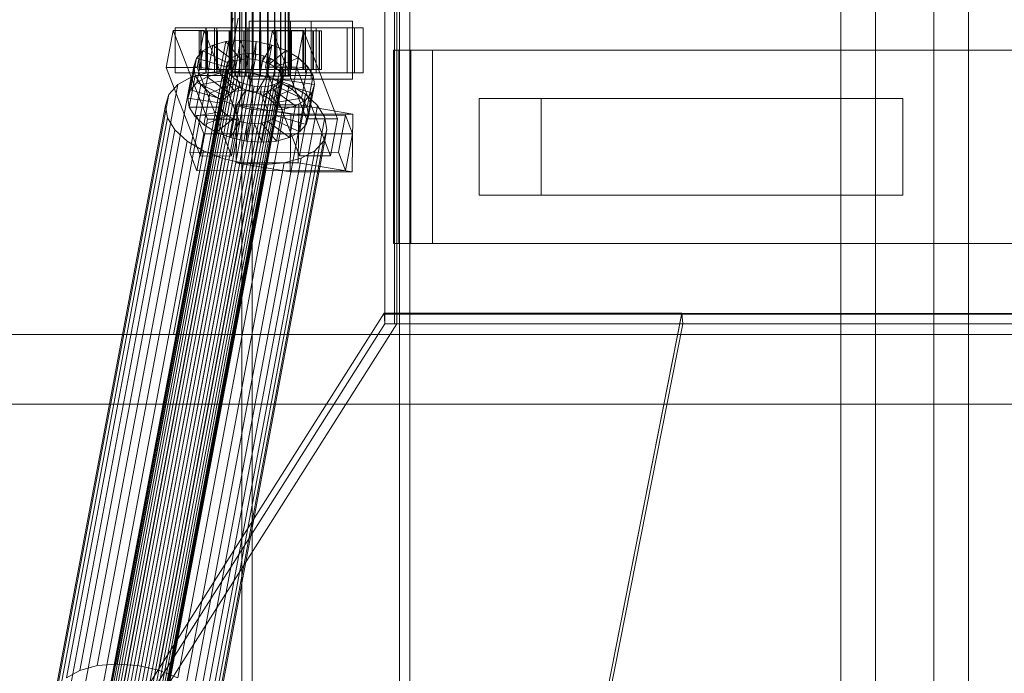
# Model space of a CAD drawing. Header units: millimetres. Extents: x -1970 to 61924, y -58230 to 6847.
# Tile 364 of 656: x 2798 to 3104, y -18334 to -18130. Entities that reach past the tile are written whole.
import ezdxf

# ---------------------------------------------------------------- set-up
doc = ezdxf.new("R2010")
doc.units = ezdxf.units.MM
doc.layers.add('superior_C01', color=7, linetype='Continuous', lineweight=0)
doc.layers.add('superior_tolva-C01', color=7, linetype='Continuous', lineweight=0)

msp = doc.modelspace()

# ---------------------------------------------------------------- linework, layer by layer
at = {"layer": 'superior_C01'}
for p, q in [((3053.379, -17550), (3053.379, -18450)), ((3064.163, -18450), (3064.163, -17550)), ((3082.268, -18450), (3082.268, -17550)), ((3093.052, -17550), (3093.052, -18450)), ((2867.306, -17575), (2867.306, -18425)), ((2870.541, -18425), (2870.541, -17575)), ((2916.225, -18425), (2916.225, -17575)), ((2919.46, -17575), (2919.46, -18425)), ((2864.001, -18148), (2864.001, -17852)), ((2864.281, -18148), (2864.281, -17852)), ((2864.333, -18148), (2864.333, -17852)), ((2865.156, -18148), (2865.156, -17852)), ((2865.257, -18148), (2865.257, -17852)), ((2866.565, -18148), (2866.565, -17852)), ((2866.708, -18148), (2866.708, -17852)), ((2868.413, -18148), (2868.413, -17852)), ((2868.588, -18148), (2868.588, -17852)), ((2870.573, -18148), (2870.573, -17852)), ((2870.768, -18148), (2870.768, -17852)), ((2872.899, -18148), (2872.899, -17852)), ((2873.101, -18148), (2873.101, -17852)), ((2875.232, -18148), (2875.232, -17852)), ((2875.427, -18148), (2875.427, -17852)), ((2877.412, -18148), (2877.412, -17852)), ((2877.587, -18148), (2877.587, -17852)), ((2879.292, -18148), (2879.292, -17852)), ((2879.435, -18148), (2879.435, -17852)), ((2880.743, -18148), (2880.743, -17852)), ((2880.844, -18148), (2880.844, -17852)), ((2881.667, -17852), (2881.667, -18148)), ((2881.719, -18148), (2881.719, -17852)), ((2881.999, -18148), (2881.999, -17852)), ((2864.544, -18130), (2846.1, -18228.298)), ((2847.707, -18228.298), (2866.152, -18130)), ((2845.949, -18133.859), (2843.797, -18145.327)), ((2855.579, -18133.847), (2845.949, -18133.859)), ((2856.582, -18161.391), (2845.949, -18133.859)), ((2856.206, -18133), (2846.577, -18133)), ((2846.577, -18133), (2846.577, -18147)), ((2859.518, -18133), (2846.577, -18133)), ((2853.427, -18145.315), (2855.579, -18133.847)), ((2854.594, -18134), (2854.001, -18134)), ((2854.001, -18134), (2864.001, -18134)), ((2854.001, -18146), (2854.001, -18134)), ((2854.001, -18134), (2854.704, -18134)), ((2856.44, -18134), (2854.594, -18134)), ((2854.594, -18134), (2864.281, -18134)), ((2854.594, -18146), (2854.594, -18134)), ((2854.704, -18134), (2864.333, -18134)), ((2854.704, -18146), (2854.704, -18134)), ((2854.704, -18134), (2856.653, -18134)), ((2855.579, -18133.847), (2866.211, -18161.379)), ((2902.312, -18133), (2856.09, -18133)), ((2856.09, -18133), (2856.09, -18147)), ((2858.786, -18133), (2856.09, -18133)), ((2856.206, -18147), (2856.206, -18133)), ((2856.206, -18133), (2869.148, -18133)), ((2859.415, -18134), (2856.44, -18134)), ((2856.44, -18134), (2865.156, -18134)), ((2856.44, -18146), (2856.44, -18134)), ((2856.653, -18134), (2865.257, -18134)), ((2856.653, -18146), (2856.653, -18134)), ((2856.653, -18134), (2859.716, -18134)), ((2858.786, -18147), (2858.786, -18133)), ((2858.786, -18133), (2905.009, -18133)), ((2863.316, -18134), (2859.415, -18134)), ((2859.415, -18134), (2866.565, -18134)), ((2859.415, -18146), (2859.415, -18134)), ((2859.518, -18147), (2859.518, -18133)), ((2859.518, -18133), (2869.148, -18133)), ((2859.716, -18134), (2866.708, -18134)), ((2859.716, -18146), (2859.716, -18134)), ((2859.716, -18134), (2863.685, -18134)), ((2867.877, -18134), (2863.316, -18134)), ((2863.316, -18134), (2868.413, -18134)), ((2863.316, -18146), (2863.316, -18134)), ((2863.685, -18134), (2868.588, -18134)), ((2863.685, -18146), (2863.685, -18134)), ((2863.685, -18134), (2868.288, -18134)), ((2864.001, -18134), (2864.281, -18134)), ((2864.001, -18134), (2864.001, -18146)), ((2864.333, -18134), (2864.001, -18134)), ((2864.281, -18134), (2865.156, -18134)), ((2864.281, -18134), (2864.281, -18146)), ((2864.333, -18134), (2864.333, -18146)), ((2865.257, -18134), (2864.333, -18134)), ((2865.156, -18134), (2866.565, -18134)), ((2865.156, -18134), (2865.156, -18146)), ((2865.257, -18134), (2865.257, -18146)), ((2866.708, -18134), (2865.257, -18134)), ((2866.565, -18134), (2868.413, -18134)), ((2866.565, -18134), (2866.565, -18146)), ((2866.708, -18134), (2866.708, -18146)), ((2868.588, -18134), (2866.708, -18134)), ((2872.787, -18134), (2867.877, -18134)), ((2867.877, -18134), (2870.573, -18134)), ((2867.877, -18146), (2867.877, -18134)), ((2868.288, -18134), (2870.768, -18134)), ((2868.288, -18146), (2868.288, -18134)), ((2868.288, -18134), (2873.213, -18134)), ((2868.413, -18134), (2870.573, -18134)), ((2868.413, -18134), (2868.413, -18146)), ((2868.588, -18134), (2868.588, -18146)), ((2870.768, -18134), (2868.588, -18134)), ((2869.148, -18133), (2869.148, -18147)), ((2888.831, -18131), (2869.571, -18131)), ((2869.571, -18131), (2869.571, -18149)), ((2882.405, -18131), (2869.571, -18131)), ((2870.573, -18134), (2872.899, -18134)), ((2870.573, -18134), (2870.573, -18146)), ((2870.768, -18134), (2870.768, -18146)), ((2873.101, -18134), (2870.768, -18134)), ((2877.712, -18134), (2872.787, -18134)), ((2872.787, -18134), (2872.899, -18134)), ((2872.787, -18146), (2872.787, -18134)), ((2872.899, -18134), (2875.232, -18134)), ((2872.899, -18134), (2872.899, -18146)), ((2873.213, -18134), (2873.101, -18134)), ((2873.101, -18134), (2873.101, -18146)), ((2875.427, -18134), (2873.101, -18134)), ((2873.213, -18146), (2873.213, -18134)), ((2873.213, -18134), (2878.123, -18134)), ((2876.764, -18133.821), (2874.612, -18145.289)), ((2877.712, -18134), (2875.232, -18134)), ((2875.232, -18134), (2877.412, -18134)), ((2875.232, -18134), (2875.232, -18146)), ((2878.123, -18134), (2875.427, -18134)), ((2875.427, -18134), (2875.427, -18146)), ((2877.587, -18134), (2875.427, -18134)), ((2886.394, -18133.809), (2876.764, -18133.821)), ((2887.397, -18161.353), (2876.764, -18133.821)), ((2887.021, -18133), (2877.391, -18133)), ((2877.391, -18133), (2877.391, -18147)), ((2890.333, -18133), (2877.391, -18133)), ((2882.315, -18134), (2877.412, -18134)), ((2877.412, -18134), (2879.292, -18134)), ((2877.412, -18134), (2877.412, -18146)), ((2882.684, -18134), (2877.587, -18134)), ((2877.587, -18134), (2877.587, -18146)), ((2879.435, -18134), (2877.587, -18134)), ((2882.315, -18134), (2877.712, -18134)), ((2877.712, -18146), (2877.712, -18134)), ((2878.123, -18146), (2878.123, -18134)), ((2878.123, -18134), (2882.684, -18134)), ((2886.284, -18134), (2879.292, -18134)), ((2879.292, -18134), (2880.743, -18134)), ((2879.292, -18134), (2879.292, -18146)), ((2886.585, -18134), (2879.435, -18134)), ((2879.435, -18134), (2879.435, -18146)), ((2880.844, -18134), (2879.435, -18134)), ((2889.347, -18134), (2880.743, -18134)), ((2880.743, -18134), (2881.667, -18134)), ((2880.743, -18134), (2880.743, -18146)), ((2889.56, -18134), (2880.844, -18134)), ((2880.844, -18134), (2880.844, -18146)), ((2881.719, -18134), (2880.844, -18134)), ((2881.667, -18134), (2891.296, -18134)), ((2881.667, -18146), (2881.667, -18134)), ((2881.667, -18134), (2881.999, -18134)), ((2891.406, -18134), (2881.719, -18134)), ((2881.719, -18134), (2881.719, -18146)), ((2881.999, -18134), (2881.719, -18134)), ((2891.999, -18134), (2881.999, -18134)), ((2881.999, -18134), (2881.999, -18146)), ((2886.284, -18134), (2882.315, -18134)), ((2882.315, -18146), (2882.315, -18134)), ((2882.405, -18149), (2882.405, -18131)), ((2882.405, -18131), (2901.665, -18131)), ((2882.684, -18146), (2882.684, -18134)), ((2882.684, -18134), (2886.585, -18134)), ((2884.242, -18145.277), (2886.394, -18133.809)), ((2889.347, -18134), (2886.284, -18134)), ((2886.284, -18146), (2886.284, -18134)), ((2886.394, -18133.809), (2897.026, -18161.341)), ((2886.585, -18146), (2886.585, -18134)), ((2886.585, -18134), (2889.56, -18134)), ((2887.021, -18147), (2887.021, -18133)), ((2887.021, -18133), (2899.963, -18133)), ((2888.831, -18149), (2888.831, -18131)), ((2888.831, -18131), (2901.665, -18131)), ((2891.296, -18134), (2889.347, -18134)), ((2889.347, -18146), (2889.347, -18134)), ((2889.56, -18146), (2889.56, -18134)), ((2889.56, -18134), (2891.406, -18134)), ((2890.333, -18147), (2890.333, -18133)), ((2890.333, -18133), (2899.963, -18133)), ((2891.296, -18134), (2891.296, -18146)), ((2891.999, -18134), (2891.296, -18134)), ((2891.406, -18146), (2891.406, -18134)), ((2891.406, -18134), (2891.999, -18134)), ((2891.999, -18146), (2891.999, -18134)), ((2899.963, -18133), (2899.963, -18147)), ((2901.665, -18131), (2901.665, -18149)), ((2902.312, -18147), (2902.312, -18133)), ((2902.312, -18133), (2905.009, -18133)), ((2905.009, -18133), (2905.009, -18147)), ((2866.904, -18136.948), (2862.312, -18137.325)), ((2865.059, -18146.777), (2866.904, -18136.948)), ((2871.783, -18137.313), (2866.904, -18136.948)), ((2866.904, -18136.948), (2869.119, -18142.683)), ((2855.199, -18140.156), (2853.163, -18142.416)), ((2853.354, -18149.985), (2855.199, -18140.156)), ((2858.319, -18138.419), (2855.199, -18140.156)), ((2855.199, -18140.156), (2863.574, -18144.203)), ((2856.475, -18148.249), (2858.319, -18138.419)), ((2862.312, -18137.325), (2858.319, -18138.419)), ((2858.319, -18138.419), (2865.053, -18143.38)), ((2860.467, -18147.155), (2862.312, -18137.325)), ((2862.312, -18137.325), (2866.944, -18142.862)), ((2869.938, -18147.143), (2871.783, -18137.313)), ((2871.783, -18137.313), (2871.43, -18142.856)), ((2876.616, -18138.396), (2871.783, -18137.313)), ((2876.616, -18138.396), (2873.719, -18143.369)), ((2874.771, -18148.226), (2876.616, -18138.396)), ((2881.074, -18140.123), (2875.831, -18144.188)), ((2881.074, -18140.123), (2876.616, -18138.396)), ((2879.229, -18149.953), (2881.074, -18140.123)), ((2884.853, -18142.377), (2881.074, -18140.123)), ((3232.35, -18140), (2914.419, -18140)), ((2914.419, -18140), (2914.419, -18200)), ((2916.037, -18140), (2914.419, -18140)), ((3233.968, -18140), (2916.037, -18140)), ((2916.037, -18140), (2916.037, -18200)), ((2919.811, -18140), (2916.037, -18140)), ((3237.743, -18140), (2919.811, -18140)), ((2919.811, -18140), (2919.811, -18200)), ((2926.552, -18140), (2919.811, -18140)), ((2926.552, -18200), (2926.552, -18140)), ((2926.552, -18140), (3244.483, -18140)), ((2823.766, -18356.363), (2863.882, -18142.565)), ((2825.244, -18355.541), (2865.36, -18141.742)), ((2827.135, -18355.022), (2867.251, -18141.224)), ((2829.31, -18354.844), (2869.426, -18141.045)), ((2831.621, -18355.017), (2871.737, -18141.218)), ((2833.91, -18355.53), (2874.027, -18141.731)), ((2836.022, -18356.348), (2876.138, -18142.549)), ((2851.319, -18152.246), (2853.163, -18142.416)), ((2853.163, -18142.416), (2852.35, -18145.047)), ((2853.163, -18142.416), (2862.61, -18145.274)), ((2863.882, -18142.565), (2862.917, -18143.635)), ((2865.36, -18141.742), (2863.882, -18142.565)), ((2865.053, -18143.38), (2866.944, -18142.862)), ((2866.944, -18142.862), (2865.099, -18152.692)), ((2867.251, -18141.224), (2865.36, -18141.742)), ((2866.944, -18142.862), (2869.119, -18142.683)), ((2869.426, -18141.045), (2867.251, -18141.224)), ((2869.119, -18142.683), (2867.274, -18152.513)), ((2869.119, -18142.683), (2871.43, -18142.856)), ((2871.737, -18141.218), (2869.426, -18141.045)), ((2871.43, -18142.856), (2869.585, -18152.686)), ((2871.43, -18142.856), (2873.719, -18143.369)), ((2874.027, -18141.731), (2871.737, -18141.218)), ((2876.138, -18142.549), (2874.027, -18141.731)), ((2877.929, -18143.617), (2876.138, -18142.549)), ((2884.853, -18142.377), (2877.621, -18145.255)), ((2883.009, -18152.207), (2884.853, -18142.377)), ((2887.696, -18145.003), (2884.853, -18142.377)), ((2822.416, -18358.68), (2862.533, -18144.881)), ((2822.637, -18360.017), (2862.753, -18146.218)), ((2822.801, -18357.434), (2862.917, -18143.635)), ((2837.812, -18357.415), (2877.929, -18143.617)), ((2839.159, -18358.659), (2879.275, -18144.861)), ((2880.087, -18146.196), (2839.97, -18359.995)), ((2843.797, -18145.327), (2853.427, -18145.315)), ((2843.797, -18145.327), (2854.43, -18172.859)), ((2850.506, -18154.877), (2852.35, -18145.047)), ((2852.35, -18145.047), (2862.225, -18146.52)), ((2852.35, -18145.047), (2852.816, -18147.868)), ((2864.06, -18172.847), (2853.427, -18145.315)), ((2864.001, -18146), (2854.001, -18146)), ((2854.001, -18146), (2854.594, -18146)), ((2854.704, -18146), (2854.001, -18146)), ((2864.281, -18146), (2854.594, -18146)), ((2854.594, -18146), (2856.44, -18146)), ((2864.333, -18146), (2854.704, -18146)), ((2856.653, -18146), (2854.704, -18146)), ((2865.156, -18146), (2856.44, -18146)), ((2856.44, -18146), (2859.415, -18146)), ((2865.257, -18146), (2856.653, -18146)), ((2859.716, -18146), (2856.653, -18146)), ((2866.565, -18146), (2859.415, -18146)), ((2859.415, -18146), (2863.316, -18146)), ((2866.708, -18146), (2859.716, -18146)), ((2863.685, -18146), (2859.716, -18146)), ((2862.61, -18145.274), (2860.766, -18155.103)), ((2863.574, -18144.203), (2861.73, -18154.033)), ((2862.225, -18146.52), (2862.61, -18145.274)), ((2862.917, -18143.635), (2862.533, -18144.881)), ((2862.533, -18144.881), (2862.753, -18146.218)), ((2862.61, -18145.274), (2863.574, -18144.203)), ((2862.753, -18146.218), (2863.564, -18147.554)), ((2865.053, -18143.38), (2863.208, -18153.21)), ((2868.413, -18146), (2863.316, -18146)), ((2863.316, -18146), (2867.877, -18146)), ((2863.574, -18144.203), (2865.053, -18143.38)), ((2868.588, -18146), (2863.685, -18146)), ((2868.288, -18146), (2863.685, -18146)), ((2864.281, -18146), (2864.001, -18146)), ((2864.001, -18146), (2864.333, -18146)), ((2865.156, -18146), (2864.281, -18146)), ((2864.333, -18146), (2865.257, -18146)), ((2866.565, -18146), (2865.156, -18146)), ((2865.257, -18146), (2866.708, -18146)), ((2868.413, -18146), (2866.565, -18146)), ((2866.708, -18146), (2868.588, -18146)), ((2870.573, -18146), (2867.877, -18146)), ((2867.877, -18146), (2872.787, -18146)), ((2870.768, -18146), (2868.288, -18146)), ((2873.213, -18146), (2868.288, -18146)), ((2870.573, -18146), (2868.413, -18146)), ((2868.588, -18146), (2870.768, -18146)), ((2872.899, -18146), (2870.573, -18146)), ((2870.768, -18146), (2873.101, -18146)), ((2873.719, -18143.369), (2871.875, -18153.199)), ((2872.899, -18146), (2872.787, -18146)), ((2872.787, -18146), (2877.712, -18146)), ((2875.232, -18146), (2872.899, -18146)), ((2873.101, -18146), (2873.213, -18146)), ((2873.101, -18146), (2875.427, -18146)), ((2878.123, -18146), (2873.213, -18146)), ((2873.719, -18143.369), (2875.831, -18144.188)), ((2875.831, -18144.188), (2873.987, -18154.017)), ((2874.612, -18145.289), (2884.242, -18145.277)), ((2874.612, -18145.289), (2885.245, -18172.821)), ((2877.412, -18146), (2875.232, -18146)), ((2875.232, -18146), (2877.712, -18146)), ((2875.427, -18146), (2878.123, -18146)), ((2875.427, -18146), (2877.587, -18146)), ((2877.621, -18145.255), (2875.777, -18155.085)), ((2875.831, -18144.188), (2877.621, -18145.255)), ((2879.292, -18146), (2877.412, -18146)), ((2877.412, -18146), (2882.315, -18146)), ((2877.587, -18146), (2882.684, -18146)), ((2877.587, -18146), (2879.435, -18146)), ((2877.621, -18145.255), (2878.968, -18146.499)), ((2877.712, -18146), (2882.315, -18146)), ((2879.275, -18144.861), (2877.929, -18143.617)), ((2882.684, -18146), (2878.123, -18146)), ((2887.696, -18145.003), (2878.968, -18146.499)), ((2880.087, -18146.196), (2879.275, -18144.861)), ((2880.743, -18146), (2879.292, -18146)), ((2879.292, -18146), (2886.284, -18146)), ((2879.435, -18146), (2886.585, -18146)), ((2879.435, -18146), (2880.844, -18146)), ((2880.307, -18147.533), (2880.087, -18146.196)), ((2881.667, -18146), (2880.743, -18146)), ((2880.743, -18146), (2889.347, -18146)), ((2880.844, -18146), (2889.56, -18146)), ((2880.844, -18146), (2881.719, -18146)), ((2891.296, -18146), (2881.667, -18146)), ((2881.999, -18146), (2881.667, -18146)), ((2881.719, -18146), (2891.406, -18146)), ((2881.719, -18146), (2881.999, -18146)), ((2881.999, -18146), (2891.999, -18146)), ((2882.315, -18146), (2886.284, -18146)), ((2886.585, -18146), (2882.684, -18146)), ((2894.875, -18172.809), (2884.242, -18145.277)), ((2885.852, -18154.833), (2887.696, -18145.003)), ((2886.284, -18146), (2889.347, -18146)), ((2889.56, -18146), (2886.585, -18146)), ((2889.409, -18147.823), (2887.696, -18145.003)), ((2889.347, -18146), (2891.296, -18146)), ((2891.406, -18146), (2889.56, -18146)), ((2891.296, -18146), (2891.999, -18146)), ((2891.999, -18146), (2891.406, -18146)), ((2816.968, -18332.659), (2851.551, -18148.35)), ((2822.305, -18331.197), (2856.888, -18146.887)), ((2823.448, -18361.352), (2863.564, -18147.554)), ((2824.795, -18362.596), (2864.911, -18148.798)), ((2828.444, -18330.692), (2863.027, -18146.383)), ((2834.966, -18331.181), (2869.549, -18146.872)), ((2839.806, -18362.578), (2879.922, -18148.779)), ((2840.191, -18361.332), (2880.307, -18147.533)), ((2841.427, -18332.629), (2876.01, -18148.32)), ((2846.577, -18147), (2856.206, -18147)), ((2846.577, -18147), (2859.518, -18147)), ((2851.551, -18148.35), (2847.379, -18150.672)), ((2850.972, -18157.698), (2852.816, -18147.868)), ((2856.888, -18146.887), (2851.551, -18148.35)), ((2852.816, -18147.868), (2862.446, -18147.856)), ((2852.816, -18147.868), (2854.529, -18150.688)), ((2853.354, -18149.985), (2856.475, -18148.249)), ((2854.529, -18150.688), (2863.257, -18149.192)), ((2856.09, -18147), (2902.312, -18147)), ((2856.09, -18147), (2858.786, -18147)), ((2869.148, -18147), (2856.206, -18147)), ((2856.475, -18148.249), (2860.467, -18147.155)), ((2863.208, -18153.21), (2856.475, -18148.249)), ((2863.027, -18146.383), (2856.888, -18146.887)), ((2905.009, -18147), (2858.786, -18147)), ((2869.148, -18147), (2859.518, -18147)), ((2862.225, -18146.52), (2860.381, -18156.35)), ((2860.467, -18147.155), (2865.059, -18146.777)), ((2865.099, -18152.692), (2860.467, -18147.155)), ((2862.446, -18147.856), (2860.601, -18157.686)), ((2863.257, -18149.192), (2861.413, -18159.022)), ((2862.446, -18147.856), (2862.225, -18146.52)), ((2863.257, -18149.192), (2862.446, -18147.856)), ((2869.549, -18146.872), (2863.027, -18146.383)), ((2864.604, -18150.436), (2863.257, -18149.192)), ((2863.564, -18147.554), (2864.911, -18148.798)), ((2864.333, -18148), (2864.001, -18148)), ((2864.001, -18148), (2864.281, -18148)), ((2864.281, -18148), (2865.156, -18148)), ((2865.257, -18148), (2864.333, -18148)), ((2864.911, -18148.798), (2866.701, -18149.865)), ((2867.274, -18152.513), (2865.059, -18146.777)), ((2865.059, -18146.777), (2869.938, -18147.143)), ((2865.156, -18148), (2866.565, -18148)), ((2866.708, -18148), (2865.257, -18148)), ((2866.565, -18148), (2868.413, -18148)), ((2868.588, -18148), (2866.708, -18148)), ((2868.413, -18148), (2870.573, -18148)), ((2870.768, -18148), (2868.588, -18148)), ((2876.01, -18148.32), (2869.549, -18146.872)), ((2869.571, -18149), (2888.831, -18149)), ((2882.405, -18149), (2869.571, -18149)), ((2869.585, -18152.686), (2869.938, -18147.143)), ((2869.938, -18147.143), (2874.771, -18148.226)), ((2870.573, -18148), (2872.899, -18148)), ((2873.101, -18148), (2870.768, -18148)), ((2871.875, -18153.199), (2874.771, -18148.226)), ((2872.899, -18148), (2875.232, -18148)), ((2875.427, -18148), (2873.101, -18148)), ((2874.771, -18148.226), (2879.229, -18149.953)), ((2875.232, -18148), (2877.412, -18148)), ((2877.587, -18148), (2875.427, -18148)), ((2881.97, -18150.629), (2876.01, -18148.32)), ((2878.968, -18146.499), (2877.123, -18156.329)), ((2877.391, -18147), (2887.021, -18147)), ((2877.391, -18147), (2890.333, -18147)), ((2877.412, -18148), (2879.292, -18148)), ((2879.435, -18148), (2877.587, -18148)), ((2877.935, -18157.665), (2879.779, -18147.835)), ((2880, -18149.171), (2878.155, -18159.001)), ((2878.958, -18149.85), (2879.922, -18148.779)), ((2878.968, -18146.499), (2879.779, -18147.835)), ((2879.292, -18148), (2880.743, -18148)), ((2880.844, -18148), (2879.435, -18148)), ((2880, -18149.171), (2879.615, -18150.417)), ((2879.779, -18147.835), (2889.409, -18147.823)), ((2879.779, -18147.835), (2880, -18149.171)), ((2879.922, -18148.779), (2880.307, -18147.533)), ((2889.875, -18150.644), (2880, -18149.171)), ((2880.743, -18148), (2881.667, -18148)), ((2881.719, -18148), (2880.844, -18148)), ((2881.667, -18148), (2881.999, -18148)), ((2881.999, -18148), (2881.719, -18148)), ((2901.665, -18149), (2882.405, -18149)), ((2899.963, -18147), (2887.021, -18147)), ((2889.409, -18147.823), (2887.564, -18157.653)), ((2901.665, -18149), (2888.831, -18149)), ((2889.875, -18150.644), (2889.409, -18147.823)), ((2899.963, -18147), (2890.333, -18147)), ((2905.009, -18147), (2902.312, -18147)), ((2812.796, -18334.981), (2847.379, -18150.672)), ((2826.585, -18363.664), (2866.701, -18149.865)), ((2828.697, -18364.482), (2868.813, -18150.683)), ((2830.986, -18364.995), (2871.103, -18151.196)), ((2833.297, -18365.168), (2873.414, -18151.369)), ((2835.472, -18364.989), (2875.589, -18151.191)), ((2837.363, -18364.471), (2877.48, -18150.672)), ((2838.842, -18363.648), (2878.958, -18149.85)), ((2847.379, -18150.672), (2844.658, -18153.694)), ((2847.387, -18334.938), (2881.97, -18150.629)), ((2850.506, -18154.877), (2851.319, -18152.246)), ((2851.319, -18152.246), (2853.354, -18149.985)), ((2860.766, -18155.103), (2851.319, -18152.246)), ((2852.684, -18160.518), (2854.529, -18150.688)), ((2861.73, -18154.033), (2853.354, -18149.985)), ((2854.529, -18150.688), (2857.372, -18153.314)), ((2857.372, -18153.314), (2864.604, -18150.436)), ((2861.151, -18155.567), (2866.394, -18151.503)), ((2864.604, -18150.436), (2862.759, -18160.266)), ((2866.394, -18151.503), (2864.549, -18161.333)), ((2866.394, -18151.503), (2864.604, -18150.436)), ((2865.609, -18157.295), (2868.506, -18152.321)), ((2868.506, -18152.321), (2866.394, -18151.503)), ((2868.506, -18152.321), (2866.661, -18162.151)), ((2866.701, -18149.865), (2868.813, -18150.683)), ((2870.795, -18152.835), (2868.506, -18152.321)), ((2868.813, -18150.683), (2871.103, -18151.196)), ((2871.103, -18151.196), (2873.414, -18151.369)), ((2873.414, -18151.369), (2875.589, -18151.191)), ((2873.987, -18154.017), (2879.229, -18149.953)), ((2877.172, -18152.311), (2875.281, -18152.829)), ((2877.172, -18152.311), (2875.328, -18162.14)), ((2875.589, -18151.191), (2877.48, -18150.672)), ((2875.777, -18155.085), (2883.009, -18152.207)), ((2878.65, -18151.488), (2876.806, -18161.318)), ((2878.65, -18151.488), (2877.172, -18152.311)), ((2883.906, -18157.272), (2877.172, -18152.311)), ((2877.48, -18150.672), (2878.958, -18149.85)), ((2879.615, -18150.417), (2877.77, -18160.247)), ((2879.615, -18150.417), (2878.65, -18151.488)), ((2887.026, -18155.535), (2878.65, -18151.488)), ((2879.229, -18149.953), (2883.009, -18152.207)), ((2889.062, -18153.275), (2879.615, -18150.417)), ((2887.022, -18153.641), (2881.97, -18150.629)), ((2883.009, -18152.207), (2885.852, -18154.833)), ((2888.03, -18160.474), (2889.875, -18150.644)), ((2889.062, -18153.275), (2889.875, -18150.644)), ((2810.074, -18338.003), (2844.658, -18153.694)), ((2844.658, -18153.694), (2843.571, -18157.211)), ((2860.381, -18156.35), (2850.506, -18154.877)), ((2850.972, -18157.698), (2850.506, -18154.877)), ((2852.439, -18337.95), (2887.022, -18153.641)), ((2855.527, -18163.144), (2857.372, -18153.314)), ((2857.372, -18153.314), (2861.151, -18155.567)), ((2860.766, -18155.103), (2860.381, -18156.35)), ((2861.73, -18154.033), (2860.766, -18155.103)), ((2863.208, -18153.21), (2861.73, -18154.033)), ((2865.099, -18152.692), (2863.208, -18153.21)), ((2867.274, -18152.513), (2865.099, -18152.692)), ((2869.585, -18152.686), (2867.274, -18152.513)), ((2870.795, -18152.835), (2868.951, -18162.664)), ((2871.875, -18153.199), (2869.585, -18152.686)), ((2870.442, -18158.378), (2870.795, -18152.835)), ((2873.106, -18153.008), (2870.795, -18152.835)), ((2873.106, -18153.008), (2871.262, -18162.837)), ((2873.987, -18154.017), (2871.875, -18153.199)), ((2875.281, -18152.829), (2873.106, -18153.008)), ((2875.321, -18158.743), (2873.106, -18153.008)), ((2875.281, -18152.829), (2873.437, -18162.659)), ((2875.777, -18155.085), (2873.987, -18154.017)), ((2879.913, -18158.366), (2875.281, -18152.829)), ((2877.123, -18156.329), (2875.777, -18155.085)), ((2877.123, -18156.329), (2885.852, -18154.833)), ((2885.852, -18154.833), (2887.564, -18157.653)), ((2890.823, -18157.152), (2887.022, -18153.641)), ((2887.026, -18155.535), (2889.062, -18153.275)), ((2887.218, -18163.105), (2889.062, -18153.275)), ((2960.262, -18155), (2941.003, -18155)), ((2941.003, -18155), (2941.003, -18185)), ((3053.379, -18155), (2941.003, -18155)), ((2960.262, -18185), (2960.262, -18155)), ((2960.262, -18155), (3072.638, -18155)), ((3053.379, -18185), (3053.379, -18155)), ((3053.379, -18155), (3072.638, -18155)), ((3072.638, -18155), (3072.638, -18185)), ((2808.988, -18341.52), (2843.571, -18157.211)), ((2843.571, -18157.211), (2844.194, -18160.982)), ((2860.601, -18157.686), (2850.972, -18157.698)), ((2852.684, -18160.518), (2850.972, -18157.698)), ((2856.24, -18341.461), (2890.823, -18157.152)), ((2859.307, -18165.397), (2861.151, -18155.567)), ((2860.381, -18156.35), (2860.601, -18157.686)), ((2860.601, -18157.686), (2861.413, -18159.022)), ((2861.151, -18155.567), (2865.609, -18157.295)), ((2863.765, -18167.125), (2865.609, -18157.295)), ((2865.768, -18156.962), (2865.544, -18174.943)), ((2865.609, -18157.295), (2870.442, -18158.378)), ((2885.027, -18156.962), (2865.768, -18156.962)), ((2882.511, -18159.83), (2865.768, -18156.962)), ((2868.598, -18168.208), (2870.442, -18158.378)), ((2870.442, -18158.378), (2875.321, -18158.743)), ((2875.321, -18158.743), (2879.913, -18158.366)), ((2877.935, -18157.665), (2877.123, -18156.329)), ((2887.564, -18157.653), (2877.935, -18157.665)), ((2878.155, -18159.001), (2877.935, -18157.665)), ((2878.069, -18168.196), (2879.913, -18158.366)), ((2879.913, -18158.366), (2883.906, -18157.272)), ((2882.061, -18167.102), (2883.906, -18157.272)), ((2883.906, -18157.272), (2887.026, -18155.535)), ((2884.803, -18174.943), (2885.027, -18156.962)), ((2885.027, -18156.962), (2901.77, -18159.83)), ((2885.182, -18165.365), (2887.026, -18155.535)), ((2887.564, -18157.653), (2888.03, -18160.474)), ((2893.113, -18160.922), (2890.823, -18157.152)), ((2809.611, -18345.291), (2844.194, -18160.982)), ((2844.194, -18160.982), (2846.484, -18164.752)), ((2853.25, -18160.247), (2851.098, -18171.715)), ((2861.413, -18159.022), (2852.684, -18160.518)), ((2855.527, -18163.144), (2852.684, -18160.518)), ((2899.472, -18160.19), (2853.25, -18160.247)), ((2855.465, -18165.983), (2853.25, -18160.247)), ((2854.43, -18172.859), (2856.582, -18161.391)), ((2862.759, -18160.266), (2855.527, -18163.144)), ((2856.582, -18161.391), (2866.211, -18161.379)), ((2893.113, -18160.922), (2858.53, -18345.231)), ((2864.549, -18161.333), (2859.307, -18165.397)), ((2861.413, -18159.022), (2862.759, -18160.266)), ((2862.759, -18160.266), (2864.549, -18161.333)), ((2866.211, -18161.379), (2864.06, -18172.847)), ((2864.549, -18161.333), (2866.661, -18162.151)), ((2873.477, -18168.573), (2875.321, -18158.743)), ((2875.328, -18162.14), (2876.806, -18161.318)), ((2876.806, -18161.318), (2877.77, -18160.247)), ((2876.806, -18161.318), (2885.182, -18165.365)), ((2877.77, -18160.247), (2878.155, -18159.001)), ((2877.77, -18160.247), (2887.218, -18163.105)), ((2878.155, -18159.001), (2888.03, -18160.474)), ((2882.287, -18177.811), (2882.511, -18159.83)), ((2882.511, -18159.83), (2901.77, -18159.83)), ((2885.245, -18172.821), (2887.397, -18161.353)), ((2888.03, -18160.474), (2887.218, -18163.105)), ((2887.397, -18161.353), (2897.026, -18161.341)), ((2893.735, -18164.693), (2893.113, -18160.922)), ((2897.026, -18161.341), (2894.875, -18172.809)), ((2897.32, -18171.658), (2899.472, -18160.19)), ((2899.472, -18160.19), (2901.687, -18165.926)), ((2901.77, -18159.83), (2901.546, -18177.811)), ((2859.307, -18165.397), (2855.527, -18163.144)), ((2866.661, -18162.151), (2863.765, -18167.125)), ((2866.661, -18162.151), (2868.951, -18162.664)), ((2868.951, -18162.664), (2868.598, -18168.208)), ((2868.951, -18162.664), (2871.262, -18162.837)), ((2871.262, -18162.837), (2873.437, -18162.659)), ((2871.262, -18162.837), (2873.477, -18168.573)), ((2873.437, -18162.659), (2875.328, -18162.14)), ((2873.437, -18162.659), (2878.069, -18168.196)), ((2875.328, -18162.14), (2882.061, -18167.102)), ((2887.218, -18163.105), (2885.182, -18165.365)), ((2811.9, -18349.061), (2846.484, -18164.752)), ((2846.484, -18164.752), (2850.284, -18168.263)), ((2853.313, -18177.451), (2855.465, -18165.983)), ((2855.465, -18165.983), (2901.687, -18165.926)), ((2859.152, -18349.002), (2893.735, -18164.693)), ((2863.765, -18167.125), (2859.307, -18165.397)), ((2868.598, -18168.208), (2863.765, -18167.125)), ((2882.061, -18167.102), (2878.069, -18168.196)), ((2885.182, -18165.365), (2882.061, -18167.102)), ((2892.649, -18168.21), (2893.735, -18164.693)), ((2901.687, -18165.926), (2899.536, -18177.394)), ((2815.701, -18352.572), (2850.284, -18168.263)), ((2850.284, -18168.263), (2855.336, -18171.275)), ((2858.066, -18352.519), (2892.649, -18168.21)), ((2873.477, -18168.573), (2868.598, -18168.208)), ((2878.069, -18168.196), (2873.477, -18168.573)), ((2889.927, -18171.232), (2892.649, -18168.21)), ((2820.753, -18355.584), (2855.336, -18171.275)), ((2826.713, -18357.893), (2861.296, -18173.584)), ((2851.098, -18171.715), (2897.32, -18171.658)), ((2851.098, -18171.715), (2853.313, -18177.451)), ((2851.173, -18357.863), (2885.756, -18173.554)), ((2864.06, -18172.847), (2854.43, -18172.859)), ((2855.336, -18171.275), (2861.296, -18173.584)), ((2855.344, -18355.541), (2889.927, -18171.232)), ((2861.296, -18173.584), (2867.757, -18175.032)), ((2880.419, -18175.016), (2885.756, -18173.554)), ((2894.875, -18172.809), (2885.245, -18172.821)), ((2885.756, -18173.554), (2889.927, -18171.232)), ((2899.536, -18177.394), (2897.32, -18171.658)), ((2833.174, -18359.341), (2867.757, -18175.032)), ((2839.697, -18359.83), (2874.28, -18175.521)), ((2845.836, -18359.326), (2880.419, -18175.016)), ((2865.544, -18174.943), (2884.803, -18174.943)), ((2882.287, -18177.811), (2865.544, -18174.943)), ((2867.757, -18175.032), (2874.28, -18175.521)), ((2874.28, -18175.521), (2880.419, -18175.016)), ((2901.546, -18177.811), (2884.803, -18174.943)), ((2899.536, -18177.394), (2853.313, -18177.451)), ((2901.546, -18177.811), (2882.287, -18177.811)), ((2941.003, -18185), (2960.262, -18185)), ((2941.003, -18185), (3053.379, -18185)), ((3072.638, -18185), (2960.262, -18185)), ((3072.638, -18185), (3053.379, -18185)), ((2914.419, -18200), (3228.815, -18200)), ((2914.419, -18200), (2916.037, -18200)), ((2916.037, -18200), (3230.432, -18200)), ((2916.037, -18200), (2919.811, -18200)), ((2919.811, -18200), (3234.207, -18200)), ((2919.811, -18200), (2926.552, -18200)), ((3240.947, -18200), (2926.552, -18200)), ((2846.1, -18228.298), (1901.94, -18228.298)), ((1903.548, -18228.298), (2847.707, -18228.298)), ((2846.1, -18228.298), (2847.707, -18228.298)), ((3790.259, -18228.298), (2846.1, -18228.298)), ((2847.707, -18228.298), (3791.867, -18228.298)), ((10242.208, -18250), (1103.221, -18250)), ((1104.577, -18250), (10243.564, -18250)), ((2812.796, -18334.981), (2816.968, -18332.659)), ((2816.968, -18332.659), (2822.305, -18331.197)), ((2822.305, -18331.197), (2828.444, -18330.692)), ((2828.444, -18330.692), (2834.966, -18331.181)), ((2834.966, -18331.181), (2841.427, -18332.629)), ((2841.427, -18332.629), (2847.387, -18334.938))]:
    msp.add_line(p, q, dxfattribs=at)
at = {"layer": 'superior_tolva-C01'}
for p, q in [((2911.751, -17775), (2911.751, -18225)), ((2914.751, -17775), (2914.751, -18225)), ((2915.418, -18225), (2915.418, -17775)), ((2911.525, -18221.664), (2821.255, -18364.164)), ((3004.014, -18221.664), (2911.525, -18221.664)), ((2911.751, -18225), (2911.525, -18221.664)), ((2911.751, -18222), (3200.779, -18222)), ((2911.751, -18222), (2911.751, -18225)), ((3004.001, -18221.746), (2975.866, -18364.246)), ((2975.878, -18364.164), (3004.014, -18221.664)), ((3108.052, -18221.746), (3004.001, -18221.746)), ((3004.24, -18225), (3004.001, -18221.746)), ((3004.24, -18225), (3004.014, -18221.664)), ((2911.751, -18225), (2674.2, -18600)), ((2677.867, -18600), (2915.418, -18225)), ((2821.482, -18367.5), (2911.751, -18225)), ((2911.751, -18225), (3200.779, -18225)), ((2911.751, -18225), (2914.751, -18225)), ((2911.751, -18225), (3004.24, -18225)), ((2911.751, -18225), (2915.418, -18225)), ((3004.24, -18225), (2976.105, -18367.5)), ((3004.24, -18225), (3108.29, -18225))]:
    msp.add_line(p, q, dxfattribs=at)

doc.saveas('drawing.dxf')
